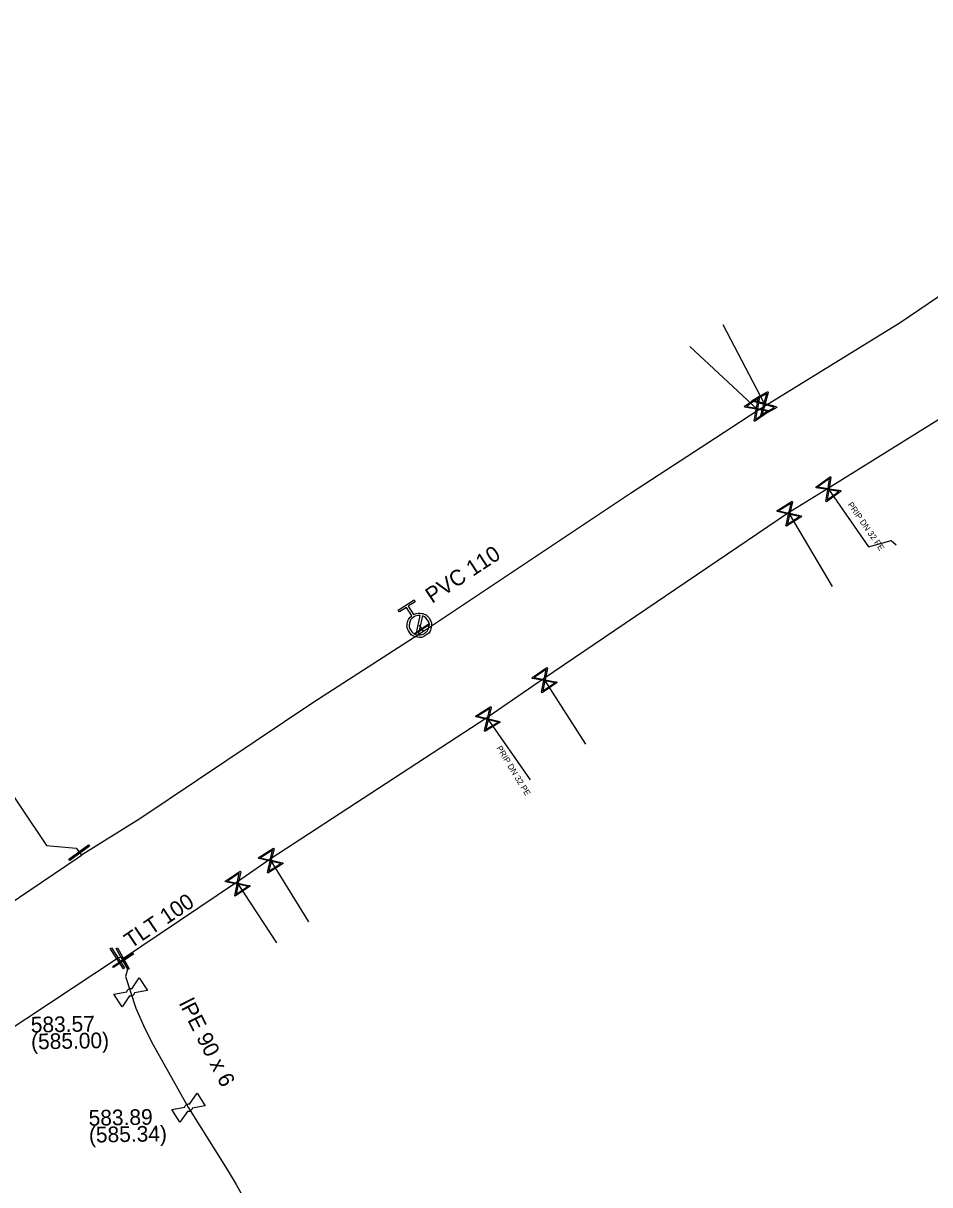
# Model space of a CAD drawing. Extents: x -643544 to -637295, y -1119190 to -1111715.
# Drawn here: x -641139.6 to -641064.3, y -1113966.6 to -1113870.1 of the extents above; entities that cross this region are included whole.
import ezdxf

# ---------------------------------------------------------------- set-up
doc = ezdxf.new("R2010")
doc.units = 0
for name, color, linetype in [('Default', 7, 'Continuous'), ('VP Hydrant', 7, 'Continuous'), ('VP Lomový bod', 7, 'Continuous'), ('VP Lomový bod - popis', 7, 'Continuous'), ('VP Popis přípojky', 7, 'Continuous'), ('VP Přípojka', 7, 'Continuous'), ('VP Řad', 7, 'Continuous'), ('VP Řad - popis', 7, 'Continuous'), ('VP Šoupě', 7, 'Continuous')]:
    doc.layers.add(name, color=color, linetype=linetype)

msp = doc.modelspace()

# ---------------------------------------------------------------- linework, layer by layer
at = {"layer": 'Default'}
for points in [[(-641107.174, -1113919.245), (-641106.856, -1113919.074), (-641106.499, -1113919.152), (-641106.095, -1113919.24), (-641105.869, -1113919.589), (-641105.644, -1113919.937), (-641105.731, -1113920.341), (-641105.819, -1113920.745), (-641106.168, -1113920.971), (-641106.514, -1113921.195), (-641106.919, -1113921.109), (-641107.323, -1113921.023), (-641107.548, -1113920.676), (-641107.774, -1113920.326), (-641107.689, -1113919.922), (-641107.615, -1113919.563), (-641107.328, -1113919.344)], [(-641106.629, -1113919.32), (-641106.908, -1113919.289), (-641107.154, -1113919.448), (-641107.437, -1113919.632), (-641107.508, -1113919.96), (-641107.578, -1113920.288), (-641107.394, -1113920.572), (-641107.235, -1113920.818), (-641106.968, -1113920.903)], [(-641106.79, -1113920.941), (-641106.514, -1113920.969), (-641106.271, -1113920.812), (-641105.989, -1113920.63), (-641105.918, -1113920.301), (-641105.847, -1113919.972), (-641106.03, -1113919.689), (-641106.187, -1113919.446), (-641106.451, -1113919.358)], [(-641130.984, -1113950.592), (-641130.978, -1113950.539), (-641130.952, -1113950.491), (-641130.913, -1113950.416), (-641130.844, -1113950.372), (-641130.775, -1113950.328), (-641130.689, -1113950.323), (-641130.636, -1113950.319), (-641130.585, -1113950.335)], [(-641130.364, -1113950.679), (-641130.371, -1113950.73), (-641130.396, -1113950.778), (-641130.437, -1113950.854), (-641130.506, -1113950.898), (-641130.575, -1113950.942), (-641130.659, -1113950.947), (-641130.713, -1113950.95), (-641130.764, -1113950.935)], [(-641126.179, -1113960.177), (-641126.173, -1113960.124), (-641126.147, -1113960.076), (-641126.108, -1113960.001), (-641126.039, -1113959.957), (-641125.97, -1113959.913), (-641125.884, -1113959.908), (-641125.831, -1113959.904), (-641125.78, -1113959.92)], [(-641125.559, -1113960.264), (-641125.566, -1113960.315), (-641125.591, -1113960.363), (-641125.632, -1113960.439), (-641125.701, -1113960.483), (-641125.77, -1113960.527), (-641125.854, -1113960.532), (-641125.908, -1113960.535), (-641125.959, -1113960.52)]]:
    msp.add_open_spline(points, degree=3, dxfattribs=at)
at = {"layer": 'VP Hydrant'}
for points in [[(-641107.328, -1113919.344), (-641107.774, -1113918.656), (-641108.352, -1113919.03), (-641108.452, -1113918.876), (-641107.14, -1113918.027), (-641107.041, -1113918.181), (-641107.619, -1113918.556), (-641107.174, -1113919.245)], [(-641106.968, -1113920.903), (-641106.629, -1113919.32)], [(-641106.451, -1113919.358), (-641106.79, -1113920.941)]]:
    msp.add_lwpolyline(points, dxfattribs=at)
at = {"layer": 'VP Lomový bod'}
for points in [[(-641130.585, -1113950.335), (-641129.962, -1113949.433)], [(-641129.962, -1113949.433), (-641129.286, -1113950.484), (-641130.364, -1113950.679)], [(-641130.764, -1113950.935), (-641131.388, -1113951.837), (-641132.064, -1113950.786), (-641130.984, -1113950.592)], [(-641125.78, -1113959.92), (-641125.157, -1113959.018)], [(-641125.157, -1113959.018), (-641124.481, -1113960.069), (-641125.559, -1113960.264)], [(-641125.959, -1113960.52), (-641126.583, -1113961.422), (-641127.259, -1113960.371), (-641126.179, -1113960.177)]]:
    msp.add_lwpolyline(points, dxfattribs=at)
at = {"layer": 'VP Přípojka'}
for points in [[(-641077.95, -1113901.91), (-641078.04, -1113901.75), (-641081.46, -1113895.17)], [(-641078.58, -1113902.29), (-641078.67, -1113902.16), (-641084.25, -1113896.969)], [(-641072.804, -1113908.764), (-641072.73, -1113908.83), (-641069.39, -1113913.63), (-641067.51, -1113913.1), (-641067.11, -1113913.46)], [(-641076.04, -1113910.78), (-641075.985, -1113910.868), (-641072.428, -1113916.915)], [(-641106.71, -1113920.13), (-641106.49, -1113920.45), (-641106.37, -1113920.66)], [(-641096.4, -1113924.56), (-641096.31, -1113924.697), (-641092.904, -1113930.01)], [(-641101.11, -1113927.8), (-641101.01, -1113927.93), (-641097.49, -1113932.983)], [(-641119.09, -1113939.55), (-641119.047, -1113939.695), (-641115.893, -1113944.771)], [(-641121.88, -1113941.47), (-641121.787, -1113941.606), (-641118.557, -1113946.523)]]:
    msp.add_lwpolyline(points, dxfattribs=at)
at = {"layer": 'VP Řad'}
for points in [[(-641028.7, -1113870.12), (-641030.46, -1113871.27), (-641037.24, -1113875.7), (-641038.055, -1113876.242), (-641038.321, -1113876.419), (-641044.22, -1113880.34), (-641050.75, -1113884.53), (-641054.02, -1113886.56), (-641059.02, -1113889.75), (-641066.77, -1113895.02), (-641077.95, -1113901.91), (-641078.58, -1113902.29), (-641082.108, -1113904.604), (-641089.18, -1113909.2), (-641106.37, -1113920.66), (-641115.56, -1113926.58), (-641129.91, -1113936.22), (-641134.75, -1113939.25)], [(-641182.698, -1113872.59), (-641182.208, -1113873.4), (-641181.818, -1113874.08), (-641178.108, -1113879.96), (-641176.388, -1113880.24), (-641174.582, -1113882.951), (-641174.575, -1113882.961), (-641168.118, -1113892.65), (-641160.558, -1113904.3), (-641154.618, -1113913.32), (-641154.391, -1113913.655), (-641154.384, -1113913.665), (-641147.376, -1113923.987), (-641147.37, -1113923.996), (-641146.098, -1113925.87), (-641137.658, -1113938.43), (-641135.198, -1113938.66), (-641134.928, -1113939.02), (-641134.75, -1113939.25)], [(-641280.43, -1114040.54), (-641269.19, -1114035.41), (-641253.2, -1114026.59), (-641239.1, -1114017.68), (-641237.34, -1114016.8), (-641226.54, -1114009.67), (-641213.71, -1114001.3), (-641207.22, -1113996.84), (-641197.1, -1113990.3), (-641188.39, -1113984.53), (-641176.42, -1113976.81), (-641146.95, -1113957.82), (-641131.78, -1113947.8), (-641131.47, -1113947.67), (-641131.369, -1113947.856), (-641131.34, -1113947.84), (-641121.88, -1113941.47), (-641119.09, -1113939.55), (-641101.11, -1113927.8), (-641096.4, -1113924.56), (-641076.04, -1113910.78), (-641072.804, -1113908.764), (-641055.16, -1113897.77)], [(-641284.2, -1114033.1), (-641283.746, -1114032.864), (-641282.791, -1114032.386), (-641270.31, -1114025.5), (-641257.34, -1114018.4), (-641250.67, -1114014.54), (-641240.16, -1114007.87), (-641227.616, -1114000.357), (-641213.84, -1113991.65), (-641205.46, -1113986.16), (-641200, -1113982.71), (-641191.31, -1113977.31), (-641177.77, -1113968.02), (-641167.05, -1113960.78), (-641166.78, -1113960.66), (-641149.23, -1113949.1), (-641142.84, -1113944.68), (-641135.11, -1113939.49), (-641134.75, -1113939.25)], [(-641131.369, -1113947.856), (-641131.299, -1113947.968), (-641131.23, -1113948.08)], [(-641131.23, -1113948.08), (-641130.91, -1113948.62), (-641131.1, -1113949.33), (-641130.25, -1113951.94), (-641129.49, -1113953.65), (-641128.81, -1113954.99), (-641125.87, -1113960.22), (-641122.67, -1113965.34), (-641121.91, -1113966.61), (-641118.94, -1113971.91)]]:
    msp.add_lwpolyline(points, dxfattribs=at)
at = {"layer": 'VP Šoupě'}
for points in [[(-641077.627, -1113902.349), (-641078.861, -1113903.203), (-641078.898, -1113903.149), (-641078.871, -1113903.023), (-641078.722, -1113902.197), (-641079.677, -1113902.024), (-641079.714, -1113901.97), (-641078.481, -1113901.116), (-641078.444, -1113901.17), (-641078.619, -1113902.126), (-641077.793, -1113902.275), (-641077.665, -1113902.295), (-641077.627, -1113902.349)], [(-641079.536, -1113901.96), (-641078.706, -1113902.11), (-641078.557, -1113901.282), (-641079.536, -1113901.96)], [(-641077.018, -1113902.036), (-641078.325, -1113902.771), (-641078.358, -1113902.714), (-641078.319, -1113902.591), (-641078.093, -1113901.782), (-641079.028, -1113901.521), (-641079.061, -1113901.464), (-641077.753, -1113900.729), (-641077.721, -1113900.786), (-641077.985, -1113901.721), (-641077.176, -1113901.947), (-641077.05, -1113901.979), (-641077.018, -1113902.036)], [(-641078.882, -1113901.471), (-641078.07, -1113901.697), (-641077.844, -1113900.887), (-641078.882, -1113901.471)], [(-641077.81, -1113902.362), (-641078.635, -1113902.212), (-641078.784, -1113903.036), (-641077.81, -1113902.362)], [(-641077.201, -1113902.031), (-641078.009, -1113901.806), (-641078.233, -1113902.612), (-641077.201, -1113902.031)], [(-641071.682, -1113908.997), (-641072.897, -1113909.877), (-641072.935, -1113909.824), (-641072.911, -1113909.697), (-641072.779, -1113908.868), (-641073.738, -1113908.716), (-641073.777, -1113908.662), (-641072.562, -1113907.782), (-641072.523, -1113907.836), (-641072.679, -1113908.795), (-641071.849, -1113908.926), (-641071.721, -1113908.943), (-641071.682, -1113908.997)], [(-641073.598, -1113908.649), (-641072.765, -1113908.781), (-641072.634, -1113907.95), (-641073.598, -1113908.649)], [(-641071.864, -1113909.013), (-641072.692, -1113908.882), (-641072.823, -1113909.708), (-641071.864, -1113909.013)], [(-641074.95, -1113911.102), (-641076.219, -1113911.901), (-641076.255, -1113911.846), (-641076.222, -1113911.721), (-641076.037, -1113910.902), (-641076.984, -1113910.688), (-641077.019, -1113910.632), (-641075.749, -1113909.833), (-641075.714, -1113909.889), (-641075.932, -1113910.836), (-641075.112, -1113911.021), (-641074.985, -1113911.046), (-641074.95, -1113911.102)], [(-641076.84, -1113910.63), (-641076.017, -1113910.816), (-641075.832, -1113909.996), (-641076.84, -1113910.63)], [(-641075.133, -1113911.107), (-641075.951, -1113910.921), (-641076.136, -1113911.738), (-641075.133, -1113911.107)], [(-641105.845, -1113920.064), (-641107.081, -1113920.914), (-641107.134, -1113920.836), (-641105.898, -1113919.987), (-641105.845, -1113920.064)], [(-641095.269, -1113924.901), (-641096.514, -1113925.737), (-641096.551, -1113925.683), (-641096.522, -1113925.557), (-641096.361, -1113924.733), (-641097.314, -1113924.547), (-641097.35, -1113924.492), (-641096.105, -1113923.656), (-641096.068, -1113923.711), (-641096.258, -1113924.664), (-641095.433, -1113924.825), (-641095.306, -1113924.847), (-641095.269, -1113924.901)], [(-641097.172, -1113924.485), (-641096.344, -1113924.647), (-641096.183, -1113923.821), (-641097.172, -1113924.485)], [(-641095.452, -1113924.911), (-641096.275, -1113924.75), (-641096.435, -1113925.571), (-641095.452, -1113924.911)], [(-641099.978, -1113928.179), (-641101.258, -1113928.961), (-641101.293, -1113928.904), (-641101.259, -1113928.78), (-641101.062, -1113927.964), (-641102.006, -1113927.737), (-641102.04, -1113927.68), (-641100.76, -1113926.899), (-641100.725, -1113926.955), (-641100.956, -1113927.899), (-641100.139, -1113928.095), (-641100.013, -1113928.123), (-641099.978, -1113928.179)], [(-641101.861, -1113927.681), (-641101.041, -1113927.878), (-641100.845, -1113927.06), (-641101.861, -1113927.681)], [(-641100.161, -1113928.181), (-641100.977, -1113927.984), (-641101.172, -1113928.798), (-641100.161, -1113928.181)], [(-641134.105, -1113938.492), (-641135.721, -1113939.67), (-641135.795, -1113939.569), (-641134.179, -1113938.391), (-641134.105, -1113938.492)], [(-641118.014, -1113939.937), (-641119.289, -1113940.727), (-641119.323, -1113940.671), (-641119.29, -1113940.547), (-641119.099, -1113939.729), (-641120.044, -1113939.508), (-641120.079, -1113939.452), (-641118.803, -1113938.662), (-641118.769, -1113938.718), (-641118.993, -1113939.663), (-641118.175, -1113939.855), (-641118.048, -1113939.881), (-641118.014, -1113939.937)], [(-641119.9, -1113939.451), (-641119.079, -1113939.643), (-641118.887, -1113938.824), (-641119.9, -1113939.451)], [(-641118.197, -1113939.941), (-641119.013, -1113939.749), (-641119.204, -1113940.564), (-641118.197, -1113939.941)], [(-641120.748, -1113941.822), (-641122.003, -1113942.643), (-641122.039, -1113942.588), (-641122.009, -1113942.463), (-641121.838, -1113941.641), (-641122.789, -1113941.444), (-641122.825, -1113941.389), (-641121.57, -1113940.567), (-641121.534, -1113940.622), (-641121.734, -1113941.573), (-641120.912, -1113941.743), (-641120.784, -1113941.767), (-641120.748, -1113941.822)], [(-641122.646, -1113941.384), (-641121.82, -1113941.555), (-641121.65, -1113940.731), (-641122.646, -1113941.384)], [(-641120.931, -1113941.83), (-641121.752, -1113941.659), (-641121.922, -1113942.478), (-641120.931, -1113941.83)], [(-641132.279, -1113946.931), (-641131.177, -1113948.6), (-641131.281, -1113948.669), (-641132.383, -1113947), (-641132.279, -1113946.931)], [(-641130.435, -1113947.462), (-641132.095, -1113948.578), (-641132.164, -1113948.474), (-641130.504, -1113947.358), (-641130.435, -1113947.462)], [(-641131.769, -1113946.934), (-641130.802, -1113948.685), (-641130.912, -1113948.746), (-641131.878, -1113946.995), (-641131.769, -1113946.934)]]:
    msp.add_lwpolyline(points, dxfattribs=at)

# ---------------------------------------------------------------- texts
at = {"layer": 'VP Lomový bod - popis'}
for s, p in [('583.57', (-641138.958, -1113953.973)), ('(585.00)', (-641138.934, -1113955.372)), ('583.89', (-641134.153, -1113961.717)), ('(585.34)', (-641134.129, -1113963.117))]:
    msp.add_text(s, height=1.3, rotation=1, dxfattribs=at).set_placement(p)
at = {"layer": 'VP Popis přípojky'}
for rotation, p in [(304.83148, (-641071.156, -1113910.12)), (301.40147, (-641100.32, -1113930.336))]:
    msp.add_text('PRIP DN 32 PE', height=0.5, rotation=rotation, dxfattribs=at).set_placement(p)
at = {"layer": 'VP Řad - popis'}
for s, rotation, p in [('PVC 110', 33.46383, (-641105.65, -1113918.359)), ('TLT 100', 33.9548, (-641130.65, -1113947.027)), ('lPE 90 x 6', 296.90609, (-641126.69, -1113951.547))]:
    msp.add_text(s, height=1.3, rotation=rotation, dxfattribs=at).set_placement(p)

doc.saveas('drawing.dxf')
